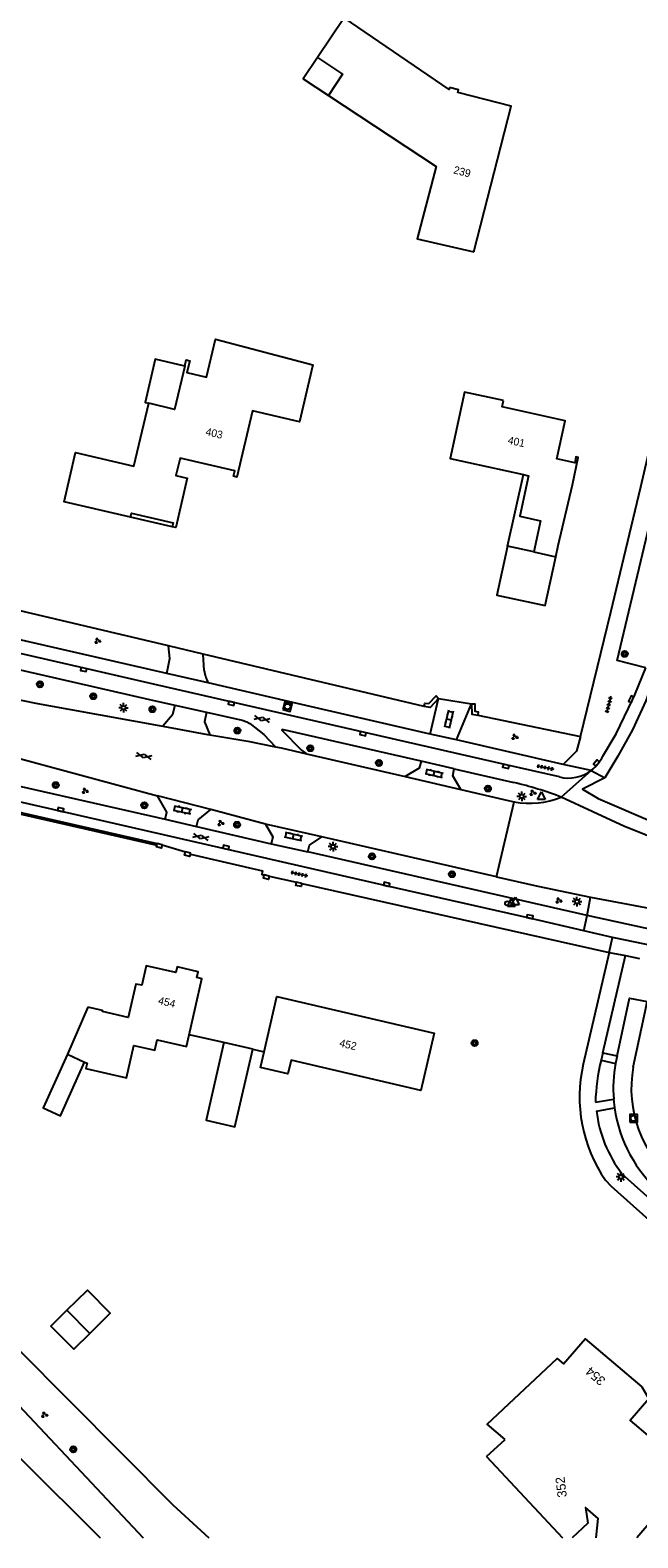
# Model space of a CAD drawing. Extents: x 131000 to 133014, y 396499 to 399001.
# Drawn here: x 131156 to 131235.1, y 396500 to 396696.2 of the extents above; entities that cross this region are included whole.
import ezdxf

# ---------------------------------------------------------------- set-up
doc = ezdxf.new("R2010")
doc.units = 0
for name, color, linetype in [('gg-afsc-erfafscheiding', 7, 'Continuous'), ('gg-afsc-hekwerk', 7, 'Continuous'), ('gg-afsc-muur', 7, 'Continuous'), ('gg-anno-huisnummerreeks BGT', 7, 'Continuous'), ('gg-bbg-bijgebouw', 7, 'Continuous'), ('gg-bbg-gedigitaliseerde bebouwing', 7, 'Continuous'), ('gg-bbg-gedigitaliseerde bebouwing onder overbouw', 7, 'Continuous'), ('gg-bbg-gedigitaliseerde bijgebouw', 7, 'Continuous'), ('gg-bbg-gedigitaliseerde overbouw', 7, 'Continuous'), ('gg-bbg-hoofdgebouw', 7, 'Continuous'), ('gg-bbg-luifel en loopbrug', 7, 'Continuous'), ('gg-bbg-onder overbouw', 7, 'Continuous'), ('gg-bbg-pand overbouw', 7, 'Continuous'), ('gg-bbg-tussenscheiding', 7, 'Continuous'), ('gg-knt-onverhard', 7, 'Continuous'), ('gg-knt-verharding', 7, 'Continuous'), ('gg-knt-verharding nz', 7, 'Continuous'), ('gt-anno-plantopografie huisnummer', 7, 'Continuous'), ('gt-bbg-plantopografie pand', 7, 'Continuous'), ('gt-grn-groengrens', 7, 'Continuous'), ('gt-grn-vlakafsluiter', 7, 'Continuous'), ('gt-grn-weggrens', 7, 'Continuous'), ('gt-symb-boom', 7, 'Continuous'), ('gt-symb-brandkraan', 7, 'Continuous'), ('gt-symb-gesloten verharding', 7, 'Continuous'), ('gt-symb-groenvak', 7, 'Continuous'), ('gt-symb-klinker verharding', 7, 'Continuous'), ('gt-symb-kolk', 7, 'Continuous'), ('gt-symb-lichtmast', 7, 'Continuous'), ('gt-symb-rioolschacht', 7, 'Continuous'), ('gt-symb-tegel verharding', 7, 'Continuous'), ('gt-symb-waterafsluiter', 7, 'Continuous')]:
    doc.layers.add(name, color=color, linetype=linetype)

# ---------------------------------------------------------------- blocks, each defined once
blk = doc.blocks.new('gt0-TEG1')
at = {"layer": 'gt-symb-tegel verharding'}
for p, q in [((-1.12, 0), (1.12, 0)), ((-0.9, -0.25), (-0.9, 0.25)), ((-0.45, -0.25), (-0.45, 0.25)), ((0, -0.25), (0, 0.25)), ((0.45, -0.25), (0.45, 0.25)), ((0.9, -0.25), (0.9, 0.25))]:
    blk.add_line(p, q, dxfattribs=at)
blk = doc.blocks.new('gt0-BOOM')
at = {"layer": 'gt-symb-boom'}
for radius in [0.4, 0.2]:
    blk.add_circle((0, 0), radius, dxfattribs=at)
blk = doc.blocks.new('gt0-KOLK')
at = {"layer": 'gt-symb-kolk'}
blk.add_lwpolyline([(0, 0), (0.38, 0), (0.38, 0.4), (-0.38, 0.4), (-0.38, 0), (0, 0)], dxfattribs=at)
blk = doc.blocks.new('gt0-GRVAK')
at = {"layer": 'gt-symb-groenvak'}
for p, q in [((-0.11, 0.19), (-0.23, 0.24)), ((-0.18, 0.15), (0.09, 0.15)), ((-0.09, 0.21), (-0.16, 0.32)), ((-0.05, 0.21), (-0.05, 0.39)), ((0, 0.21), (0.06, 0.32)), ((0.02, 0.19), (0.13, 0.24)), ((0.26, -0.05), (0.2, 0.06)), ((0.3, -0.05), (0.3, 0.13)), ((0.35, -0.05), (0.41, 0.06)), ((-0.24, -0.23), (-0.36, -0.18)), ((-0.32, -0.26), (-0.05, -0.26)), ((-0.23, -0.21), (-0.29, -0.09)), ((-0.18, -0.2), (-0.18, -0.02)), ((-0.14, -0.21), (-0.07, -0.09)), ((-0.12, -0.23), (0, -0.18)), ((0.24, -0.07), (0.12, -0.02)), ((0.17, -0.11), (0.44, -0.11)), ((0.37, -0.07), (0.49, -0.02))]:
    blk.add_line(p, q, dxfattribs=at)
blk = doc.blocks.new('gt0-KL1')
at = {"layer": 'gt-symb-klinker verharding'}
for p, q in [((-1.15, 0.3), (1.15, 0.3)), ((-1, -0.3), (-1, 0.3)), ((-0.5, 0.3), (-0.5, 0.45)), ((0, -0.3), (0, 0.3)), ((0.5, 0.3), (0.5, 0.45)), ((1, -0.3), (1, 0.3)), ((-1.15, -0.3), (1.15, -0.3)), ((-0.5, -0.45), (-0.5, -0.3)), ((0.5, -0.45), (0.5, -0.3))]:
    blk.add_line(p, q, dxfattribs=at)
blk = doc.blocks.new('gt0-WAFSL')
at = {"layer": 'gt-symb-waterafsluiter'}
for p, q in [((-0.5, -0.33), (0, 0.67)), ((0, 0.67), (0.5, -0.33)), ((0.5, -0.33), (-0.5, -0.33))]:
    blk.add_line(p, q, dxfattribs=at)
blk = doc.blocks.new('gt0-LMAST')
at = {"layer": 'gt-symb-lichtmast'}
for p, q in [((-0.18, 0.17), (-0.45, 0.44)), ((-0.01, 0.25), (-0.01, 0.62)), ((0.17, 0.17), (0.44, 0.44)), ((-0.26, 0), (-0.63, 0)), ((-0.18, -0.18), (-0.45, -0.45)), ((-0.01, -0.25), (-0.01, -0.63)), ((0.44, -0.45), (0.17, -0.18)), ((0.24, 0), (0.62, 0))]:
    blk.add_line(p, q, dxfattribs=at)
blk.add_circle((-0.01, 0), 0.25, dxfattribs=at)
blk = doc.blocks.new('gt0-GESVH1')
at = {"layer": 'gt-symb-gesloten verharding'}
for p, q in [((-0.99, -0.26), (0.01, 0.24)), ((0.01, -0.26), (-0.99, 0.24)), ((0.01, 0.24), (1.01, -0.26)), ((1.01, 0.24), (0.01, -0.26))]:
    blk.add_line(p, q, dxfattribs=at)
blk = doc.blocks.new('gt0-RS')
at = {"layer": 'gt-symb-rioolschacht'}
blk.add_lwpolyline([(-0.5, -0.5), (0.5, -0.5), (0.5, 0.5), (-0.5, 0.5)], close=True, dxfattribs=at)
blk.add_circle((0, 0), 0.375, dxfattribs=at)
blk = doc.blocks.new('gt0-BR')
at = {"layer": 'gt-symb-brandkraan'}
for centre, radius, start, end in [((-0.24, 0), 0.206, 107.5669, 252.4331), ((0.6, -2.66), 3, 106.892, 107.5669), ((0, -0.69), 0.938, 73.108, 106.892), ((-0.6, -2.66), 3, 72.4331, 73.108), ((0.24, 0), 0.206, 287.567, 72.4331), ((0.6, 2.66), 3, 252.4331, 253.108), ((0, 0.69), 0.938, 253.108, 286.8921), ((-0.6, 2.66), 3, 286.8921, 287.567)]:
    blk.add_arc(centre, radius, start, end, dxfattribs=at)

msp = doc.modelspace()

# ---------------------------------------------------------------- linework, layer by layer
at = {"layer": 'gg-afsc-erfafscheiding'}
for p, q in [((131174.01, 396616.1), (131141.5, 396623.78)), ((131178.54, 396615.02), (131174.01, 396616.1)), ((131207.29, 396608.23), (131178.54, 396615.02)), ((131214.25, 396607.08), (131227.6, 396604.31))]:
    msp.add_line(p, q, dxfattribs=at)
msp.add_lwpolyline([(131227.6, 396604.31), (131231.55, 396620.47), (131235.45, 396636.8), (131237.08, 396643.7)], dxfattribs=at)
at = {"layer": 'gg-afsc-hekwerk'}
msp.add_line((131149.86, 396595.33), (131172.49, 396590.14), dxfattribs=at)
at = {"layer": 'gg-afsc-muur'}
for p, q in [((131172.49, 396590.14), (131172.56, 396590.37)), ((131173.2, 396590.19), (131172.56, 396590.37)), ((131187.12, 396586.12), (131186.48, 396586.28)), ((131191.36, 396585.19), (131190.69, 396585.35)), ((131181.23, 396564.46), (131176.72, 396565.49)), ((131184.98, 396563.6), (131186.45, 396563.26))]:
    msp.add_line(p, q, dxfattribs=at)
for points in [[(131207.29, 396608.23), (131207.36, 396608.66), (131207.87, 396608.58), (131208.82, 396609.58), (131209.15, 396609.27)], [(131209.15, 396609.27), (131208.05, 396608.1), (131207.29, 396608.23)], [(131213.43, 396608.55), (131213.86, 396608.57), (131213.89, 396607.59), (131214.31, 396607.5), (131214.25, 396607.08)], [(131213.43, 396608.55), (131213.47, 396607.21), (131214.25, 396607.08)], [(131173.2, 396590.19), (131173.06, 396589.77), (131172.44, 396589.96), (131172.49, 396590.14)], [(131176.86, 396589), (131176.77, 396588.68), (131176.12, 396588.88), (131176.25, 396589.29)], [(131176.86, 396589), (131176.9, 396589.1), (131176.25, 396589.29)], [(131187.12, 396586.12), (131187.02, 396585.7), (131186.38, 396585.85), (131186.48, 396586.28)], [(131191.36, 396585.19), (131191.26, 396584.77), (131190.59, 396584.93), (131190.69, 396585.35)]]:
    msp.add_lwpolyline(points, dxfattribs=at)
at = {"layer": 'gg-bbg-bijgebouw'}
for p, q in [((131221.54, 396628.33), (131218.14, 396629.08)), ((131184.98, 396563.6), (131181.23, 396564.46))]:
    msp.add_line(p, q, dxfattribs=at)
for points in [[(131218.14, 396629.08), (131216.74, 396622.71), (131223.04, 396621.34), (131224.41, 396627.7)], [(131181.23, 396564.46), (131178.9, 396554.35), (131182.65, 396553.48), (131184.98, 396563.6)]]:
    msp.add_lwpolyline(points, dxfattribs=at)
at = {"layer": 'gg-bbg-gedigitaliseerde bebouwing'}
for p, q in [((131163.53, 396569.07), (131160.87, 396562.97)), ((131160.87, 396562.97), (131163.11, 396561.93))]:
    msp.add_line(p, q, dxfattribs=at)
for points in [[(131210.58, 396688.77), (131210.52, 396688.52), (131196.86, 396697.86), (131193.39, 396692.7)], [(131194.82, 396687.74), (131208.85, 396678.51), (131206.37, 396669.07), (131213.73, 396667.39)], [(131163.11, 396561.93), (131163.43, 396561.78), (131163.27, 396561.07), (131168.54, 396559.89), (131169.49, 396564.08), (131172.26, 396563.46), (131172.56, 396564.82), (131176.37, 396563.96), (131176.72, 396565.49)]]:
    msp.add_lwpolyline(points, dxfattribs=at)
at = {"layer": 'gg-bbg-gedigitaliseerde bebouwing onder overbouw'}
msp.add_lwpolyline([(131193.39, 396692.7), (131196.67, 396690.52), (131194.82, 396687.74)], dxfattribs=at)
at = {"layer": 'gg-bbg-gedigitaliseerde bijgebouw'}
msp.add_line((131163.78, 396526.61), (131160.8, 396529.62), dxfattribs=at)
msp.add_lwpolyline([(131163.78, 396526.61), (131161.71, 396524.56), (131158.73, 396527.57), (131160.8, 396529.62)], dxfattribs=at)
at = {"layer": 'gg-bbg-gedigitaliseerde overbouw'}
msp.add_lwpolyline([(131193.39, 396692.7), (131191.52, 396689.91), (131194.82, 396687.74)], dxfattribs=at)
at = {"layer": 'gg-bbg-hoofdgebouw'}
for points in [[(131213.73, 396667.39), (131218.59, 396686.36), (131211.66, 396688.14), (131211.75, 396688.48), (131210.58, 396688.77)], [(131176.14, 396652.51), (131176.33, 396653.33), (131176.79, 396653.22), (131176.42, 396651.67), (131178.95, 396651.07), (131180.12, 396656.01), (131192.78, 396652.67), (131191.06, 396645.28), (131184.95, 396646.7), (131182.92, 396638.08), (131182.48, 396638.18), (131182.64, 396638.89), (131175.52, 396640.52), (131174.99, 396638.26), (131176.46, 396637.92), (131174.97, 396631.49), (131174.51, 396631.59)], [(131176.14, 396652.51), (131174.81, 396646.89), (131171.46, 396647.68)], [(131217.59, 396648.02), (131212.54, 396649.13), (131210.64, 396640.49), (131220.19, 396638.39)], [(131169.08, 396632.85), (131160.44, 396634.86), (131161.91, 396641.28), (131169.52, 396639.49), (131171.46, 396647.68)], [(131226.58, 396637.06), (131227.33, 396640.63), (131227.03, 396640.7), (131226.86, 396639.92), (131224.52, 396640.44), (131225.63, 396645.38), (131217.41, 396647.2), (131217.59, 396648.02)], [(131220.19, 396638.39), (131220.87, 396638.24), (131219.71, 396632.97), (131222.43, 396632.38), (131221.54, 396628.33)], [(131224.41, 396627.7), (131224.73, 396629.16), (131226.58, 396637.06)], [(131176.72, 396565.49), (131178.37, 396572.78), (131177.7, 396572.93), (131177.88, 396573.68), (131175.15, 396574.31), (131174.98, 396573.57), (131171.11, 396574.47), (131170.56, 396571.92), (131169.76, 396572.08), (131168.76, 396567.73), (131165.42, 396568.51), (131165.45, 396568.62), (131163.53, 396569.07)], [(131186.45, 396563.26), (131188.11, 396570.48), (131208.59, 396565.68), (131206.84, 396558.22), (131189.98, 396562.17), (131189.56, 396560.39), (131185.98, 396561.23), (131186.45, 396563.26)]]:
    msp.add_lwpolyline(points, dxfattribs=at)
at = {"layer": 'gg-bbg-luifel en loopbrug'}
msp.add_line((131218.14, 396629.08), (131220.19, 396638.39), dxfattribs=at)
for points in [[(131176.14, 396652.51), (131172.29, 396653.42), (131170.98, 396647.79), (131171.46, 396647.68)], [(131160.87, 396562.97), (131157.7, 396555.95), (131159.96, 396554.93), (131163.11, 396561.93)], [(131160.8, 396529.62), (131163.47, 396532.26), (131166.45, 396529.25), (131163.78, 396526.61)]]:
    msp.add_lwpolyline(points, dxfattribs=at)
at = {"layer": 'gg-bbg-onder overbouw'}
msp.add_lwpolyline([(131169.08, 396632.85), (131169.2, 396633.38), (131174.64, 396632.12), (131174.51, 396631.59)], dxfattribs=at)
at = {"layer": 'gg-bbg-pand overbouw'}
msp.add_line((131174.51, 396631.59), (131169.08, 396632.85), dxfattribs=at)
at = {"layer": 'gg-bbg-tussenscheiding'}
msp.add_line((131221.54, 396628.33), (131224.41, 396627.7), dxfattribs=at)
at = {"layer": 'gg-knt-onverhard'}
msp.add_line((131178.68, 396612.89), (131178.54, 396615.02), dxfattribs=at)
msp.add_lwpolyline([(131173.79, 396612.51), (131174.19, 396614.45), (131174.01, 396616.1)], dxfattribs=at)
msp.add_arc((131184.58, 396613.83), 5.98, 189.0659, 205.3435, dxfattribs=at)
at = {"layer": 'gg-knt-verharding'}
for p, q in [((131234.68, 396609.73), (131236.1, 396613.25)), ((131179.18, 396611.27), (131173.79, 396612.51)), ((131208.04, 396604.63), (131209.15, 396609.27)), ((131174.84, 396608.4), (131178.95, 396607.47)), ((131211.49, 396603.85), (131213.43, 396608.55)), ((131211.49, 396603.85), (131208.04, 396604.63)), ((131225.38, 396600.67), (131211.49, 396603.85)), ((131152.71, 396601.95), (131172.58, 396596.58)), ((131191.96, 396602.05), (131204.82, 396599.08)), ((131211.19, 396600.1), (131206.87, 396601.09)), ((131211.19, 396600.1), (131218.96, 396598.3)), ((131150.25, 396598.85), (131173.58, 396593.54)), ((131204.82, 396599.08), (131212.04, 396597.42)), ((131149.29, 396595.69), (131172.56, 396590.37)), ((131179.52, 396594.79), (131172.58, 396596.58)), ((131173.58, 396593.54), (131177.65, 396592.6)), ((131186.65, 396592.91), (131179.52, 396594.79)), ((131177.65, 396592.6), (131187.38, 396590.35)), ((131193.95, 396591.23), (131186.65, 396592.91)), ((131173.2, 396590.19), (131176.25, 396589.29)), ((131187.38, 396590.35), (131192.15, 396589.28)), ((131216.71, 396586.05), (131193.95, 396591.23)), ((131228.47, 396581), (131192.15, 396589.28)), ((131187.12, 396586.12), (131190.69, 396585.35)), ((131216.71, 396586.05), (131222.07, 396584.84)), ((131191.36, 396585.19), (131231.34, 396576.2)), ((131222.07, 396584.84), (131228.92, 396583.38)), ((131228.47, 396581), (131228.92, 396583.38)), ((131228.92, 396583.38), (131250.74, 396579.26)), ((131231.79, 396578.16), (131228.03, 396579.02)), ((131232.2, 396578.07), (131231.79, 396578.16)), ((131246.72, 396575), (131232.2, 396578.07)), ((131231.34, 396576.2), (131227.97, 396561.64)), ((131230.51, 396563.14), (131233.47, 396575.8)), ((131233.47, 396575.8), (131235.3, 396575.42)), ((131230.51, 396563.14), (131230.3, 396562.18)), ((131230.3, 396562.18), (131232.17, 396561.74)), ((131230.51, 396563.14), (131232.38, 396562.73)), ((131232.38, 396562.73), (131232.17, 396561.74)), ((131229.56, 396556.69), (131231.93, 396557.08)), ((131231.93, 396557.08), (131232.05, 396555.96)), ((131229.69, 396555.55), (131232.05, 396555.96))]:
    msp.add_line(p, q, dxfattribs=at)
for points in [[(131236.1, 396613.25), (131232.4, 396614.21), (131240.08, 396646.42), (131244.62, 396645.32)], [(131173.79, 396612.51), (131157.55, 396616.24), (131101.08, 396629.15)], [(131224.88, 396599.04), (131217.95, 396600.6), (131172.05, 396611.12), (131163.03, 396613.22), (131109.11, 396625.55), (131103.71, 396626.81)], [(131103.25, 396624.8), (131171.54, 396609.14), (131174.84, 396608.4)], [(131102.36, 396621.01), (131152.74, 396609.45), (131156.97, 396608.58), (131173.3, 396605.63)], [(131208.04, 396604.63), (131189.65, 396608.87), (131179.18, 396611.27)], [(131230.53, 396601.76), (131232.26, 396604.67), (131234.4, 396609.07), (131234.68, 396609.73)], [(131228.03, 396579.02), (131220.98, 396580.64), (131202.34, 396584.88), (131159.93, 396594.59), (131139.14, 396599.33), (131121.9, 396603.3), (131102.29, 396607.8)], [(131174.84, 396608.4), (131174.55, 396607.11), (131173.3, 396605.63)], [(131178.95, 396607.47), (131178.7, 396606.2), (131179.38, 396604.53)], [(131178.95, 396607.47), (131183.61, 396606.42), (131184.21, 396606.2), (131184.58, 396606), (131186.4, 396604.58), (131187.94, 396602.96)], [(131173.3, 396605.63), (131179.08, 396604.58), (131179.38, 396604.53)], [(131179.38, 396604.53), (131184.33, 396603.68), (131187.94, 396602.96)], [(131206.87, 396601.09), (131188.8, 396605.2), (131188.76, 396605.14), (131191.34, 396602.54), (131191.96, 396602.05)], [(131227.6, 396604.31), (131227.09, 396602.38), (131225.38, 396600.67)], [(131206.87, 396601.09), (131206.63, 396600.19), (131204.82, 396599.08)], [(131212.04, 396597.42), (131210.99, 396599.19), (131211.19, 396600.1)], [(131212.04, 396597.42), (131218.22, 396595.96), (131218.98, 396595.79)], [(131173.58, 396593.54), (131173.79, 396594.45), (131172.58, 396596.58)], [(131177.65, 396592.6), (131177.86, 396593.47), (131179.52, 396594.79)], [(131186.65, 396592.91), (131187.6, 396591.23), (131187.38, 396590.35)], [(131192.15, 396589.28), (131192.37, 396590.18), (131193.95, 396591.23)], [(131176.86, 396589), (131186.26, 396586.82), (131186.14, 396586.36), (131186.48, 396586.28)], [(131250.23, 396576.43), (131239.79, 396578.55), (131228.47, 396581)], [(131232.38, 396562.73), (131234, 396570.26), (131236.31, 396569.82)], [(131270.04, 396511.83), (131262.33, 396518.72), (131262.24, 396518.58), (131245.75, 396533.29), (131245.66, 396533.26), (131240.63, 396537.72), (131231.66, 396545.74), (131230.86, 396546.57)], [(131233.01, 396547.4), (131241.83, 396539.49), (131244.65, 396542.64)], [(131151.07, 396513.73), (131154.85, 396510.23), (131165.13, 396500)]]:
    msp.add_lwpolyline(points, dxfattribs=at)
for centre, radius, start, end in [((131224.53, 396605.05), 6.85, 310.9404, 331.2358), ((131226.05, 396603.88), 4.98, 256.3243, 306.4979), ((131209.45, 396556.48), 42.89, 68.5802, 77.1856), ((131220.98, 396606.82), 11.2, 259.7416, 291.6184), ((131255.83, 396555.95), 26.28, 166.2841, 178.3913), ((131246.51, 396557.38), 19.02, 167.0697, 214.6508), ((131249.83, 396558.48), 17.95, 169.5367, 184.4674), ((131246.17, 396557.52), 16.6, 186.8139, 217.534), ((131249.84, 396558.47), 17.97, 188.0379, 228.9902)]:
    msp.add_arc(centre, radius, start, end, dxfattribs=at)
at = {"layer": 'gg-knt-verharding nz'}
for points in [[(131244.58, 396638.57), (131241.24, 396624.33), (131238.74, 396616.24), (131236.13, 396608.95), (131234.37, 396605.16), (131232.49, 396601.76), (131230.79, 396598.91)], [(131187.94, 396602.96), (131188.66, 396602.82), (131191.96, 396602.05)], [(131230.79, 396598.91), (131227.87, 396597.44), (131229.92, 396596.24), (131237.9, 396592.8), (131242.15, 396591.12)], [(131248.35, 396587.58), (131242.07, 396589.12), (131233.32, 396592.6), (131225.11, 396596.4)], [(131234.46, 396561.25), (131236.05, 396568.53), (131236.31, 396569.82)]]:
    msp.add_lwpolyline(points, dxfattribs=at)
msp.add_arc((131249.7, 396558.49), 15.48, 169.728, 230.7322, dxfattribs=at)
at = {"layer": 'gt-bbg-plantopografie pand'}
for q in [(131217.81, 396512.82), (131225.27, 396500)]:
    msp.add_line((131215.4, 396510.59), q, dxfattribs=at)
for points in [[(131217.81, 396512.82), (131215.49, 396514.8), (131224.6, 396523.34), (131225.41, 396522.65), (131228.23, 396525.92), (131235.58, 396519.66), (131236.5, 396518.08), (131234.09, 396515.27), (131239.18, 396510.94), (131239.13, 396510.88), (131242.1, 396508.34), (131234.96, 396500)], [(131229.66, 396500), (131229.93, 396502.53), (131228.28, 396503.93), (131228.55, 396501.91), (131226.52, 396500)]]:
    msp.add_lwpolyline(points, dxfattribs=at)
at = {"layer": 'gt-grn-groengrens'}
for points in [[(131113.43, 396556), (131114.12, 396556.77), (131119.04, 396554.63), (131127.56, 396547.77), (131128.16, 396547.77), (131136.08, 396541.67), (131147.23, 396532.98), (131146.75, 396531.3), (131153.83, 396524.59), (131154.43, 396524.59), (131174.59, 396504.3), (131179.27, 396500)], [(131113.43, 396556), (131138.38, 396533.43), (131148.44, 396523.7), (131170.71, 396500)]]:
    msp.add_lwpolyline(points, dxfattribs=at)
at = {"layer": 'gt-grn-vlakafsluiter'}
msp.add_line((131209.15, 396609.27), (131213.43, 396608.55), dxfattribs=at)
at = {"layer": 'gt-grn-weggrens'}
for p, q in [((131225.11, 396596.4), (131229.01, 396599.88)), ((131229.01, 396599.88), (131225.38, 396600.67)), ((131229.01, 396599.88), (131230.79, 396598.91)), ((131216.71, 396586.05), (131218.98, 396595.79)), ((131228.03, 396579.02), (131228.47, 396581)), ((131231.34, 396576.2), (131231.79, 396578.16)), ((131231.34, 396576.2), (131233.47, 396575.8))]:
    msp.add_line(p, q, dxfattribs=at)

# ---------------------------------------------------------------- block references
at = {"layer": 'gt-symb-boom'}
for p in [(131233.38, 396615.06), (131157.29, 396611.1), (131164.23, 396609.55), (131171.93, 396607.86), (131182.99, 396605.08), (131192.46, 396602.78), (131201.39, 396600.86), (131159.35, 396597.98), (131215.57, 396597.53), (131170.88, 396595.35), (131182.94, 396592.81), (131200.5, 396588.7), (131210.88, 396586.38), (131213.83, 396564.39), (131161.62, 396511.52)]:
    msp.add_blockref('gt0-BOOM', p, dxfattribs=at)
at = {"layer": 'gt-symb-brandkraan', "rotation": 170.6789392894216}
msp.add_blockref('gt0-BR', (131218.2, 396582.55), dxfattribs=at)
at = {"layer": 'gt-symb-gesloten verharding'}
for p, rotation in [((131186.17, 396606.61), -12.47907180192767), ((131170.8, 396601.78), -12.882979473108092), ((131178.22, 396591.23), -13.00750479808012)]:
    msp.add_blockref('gt0-GESVH1', p, dxfattribs=dict(at, rotation=rotation))
at = {"layer": 'gt-symb-groenvak'}
for p in [(131164.79, 396616.76), (131219.05, 396604.25), (131163.13, 396597.23), (131221.39, 396596.98), (131180.79, 396593.03), (131224.75, 396582.95), (131157.86, 396516.03)]:
    msp.add_blockref('gt0-GRVAK', p, dxfattribs=at)
at = {"layer": 'gt-symb-klinker verharding'}
for p, rotation in [((131210.49, 396606.55), -103.41107184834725), ((131208.58, 396599.52), -13.00750479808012), ((131175.81, 396594.76), -12.410774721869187), ((131190.27, 396591.3), -12.410774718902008)]:
    msp.add_blockref('gt0-KL1', p, dxfattribs=dict(at, rotation=rotation))
at = {"layer": 'gt-symb-kolk'}
for p, rotation in [((131163.03, 396613.22), 166.88085536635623), ((131234.4, 396609.07), 63.94764904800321), ((131182.22, 396608.8), 167.11702052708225), ((131199.37, 396604.86), 167.06118937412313), ((131217.95, 396600.6), 167.1170205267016), ((131229.86, 396600.73), 51.25072308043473), ((131159.93, 396594.59), -12.827123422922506), ((131181.44, 396589.67), -12.88297947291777), ((131202.34, 396584.88), -12.938810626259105), ((131220.98, 396580.64), -12.827123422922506)]:
    msp.add_blockref('gt0-KOLK', p, dxfattribs=dict(at, rotation=rotation))
at = {"layer": 'gt-symb-lichtmast'}
for p in [(131168.17, 396608.05), (131219.98, 396596.51), (131195.43, 396589.97), (131227.17, 396582.82), (131232.87, 396546.98)]:
    msp.add_blockref('gt0-LMAST', p, dxfattribs=at)
at = {"layer": 'gt-symb-rioolschacht', "rotation": -14.953564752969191}
msp.add_blockref('gt0-RS', (131189.5, 396608.19), dxfattribs=at)
at = {"layer": 'gt-symb-rioolschacht'}
msp.add_blockref('gt0-RS', (131234.52, 396554.59), dxfattribs=at)
at = {"layer": 'gt-symb-tegel verharding'}
for p, rotation in [((131231.29, 396608.45), -104.42553178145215), ((131223.03, 396600.28), -11.770626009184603), ((131191.02, 396586.41), -12.882979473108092)]:
    msp.add_blockref('gt0-TEG1', p, dxfattribs=dict(at, rotation=rotation))
at = {"layer": 'gt-symb-waterafsluiter'}
for p in [(131222.54, 396596.44), (131218.61, 396582.51), (131219.14, 396582.72)]:
    msp.add_blockref('gt0-WAFSL', p, dxfattribs=at)

# ---------------------------------------------------------------- texts
at = {"layer": 'gg-anno-huisnummerreeks BGT'}
for s, rotation, p in [('239', 345.6, (131211.02, 396677.62)), ('403', 347.2, (131178.77, 396643.54)), ('401', 347.6, (131218.09, 396642.43)), ('454', 346.8, (131172.61, 396569.5)), ('452', 346.8, (131196.18, 396563.97))]:
    msp.add_text(s, height=1, rotation=rotation, dxfattribs=at).set_placement(p)
at = {"layer": 'gt-anno-plantopografie huisnummer'}
for s, rotation, p in [('354', 139.495, (131230.97, 396520.63)), ('352', 96.6726, (131225.84, 396505.34))]:
    msp.add_text(s, height=1.2, rotation=rotation, dxfattribs=at).set_placement(p)

doc.saveas('drawing.dxf')
